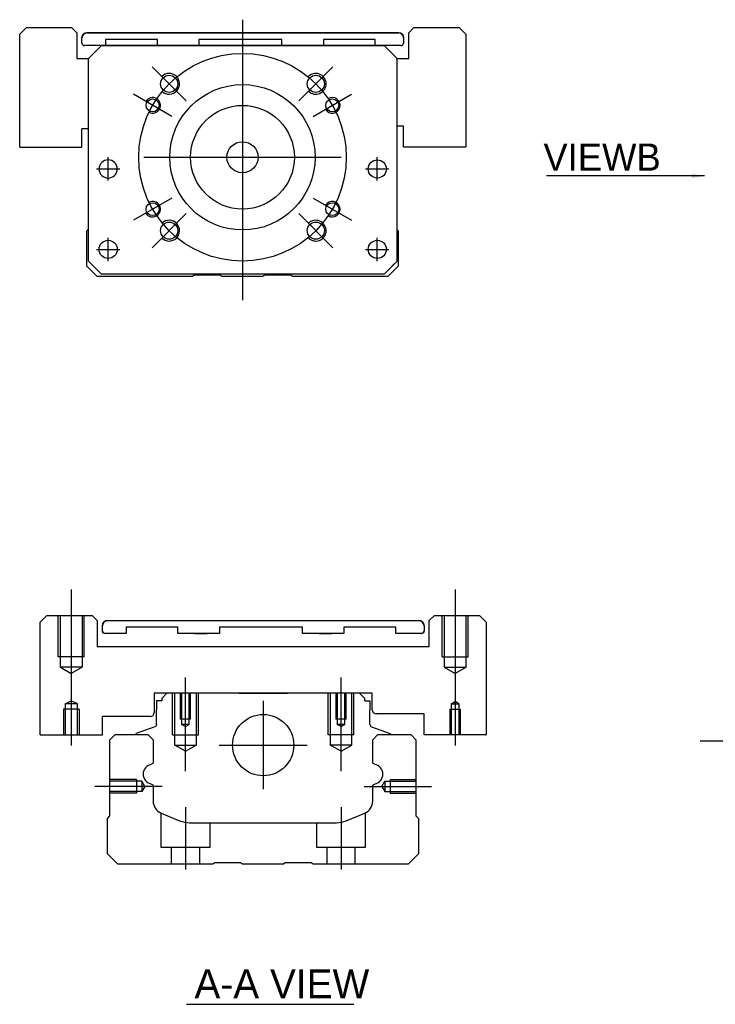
# Model space of a CAD drawing. Header units: millimetres. Extents: x -257 to 3135, y -1556 to 860.
# Tile 474 of 633: x 1041 to 1175, y -893 to -704. Entities that reach past the tile are written whole.
import ezdxf
from ezdxf.lldxf.tags import DXFTag

# ---------------------------------------------------------------- set-up
doc = ezdxf.new("R2010")
doc.units = ezdxf.units.MM
doc.layers.get('0').update_dxf_attribs({"linetype": 'CONTINUOUS'})
doc.styles.add('CHN', font='txt')
doc.styles.add('DIM-7', font='SIMPLEX.shx', dxfattribs={"width": 0.7, "bigfont": 'chineset.shx'})
tags = doc.linetypes.add('DASHED', pattern=[25.72, 12.86, -12.86]).pattern_tags.tags
tags[6:7] = [DXFTag(74, 4), DXFTag(75, 0), DXFTag(340, '0'), DXFTag(46, 0.0), DXFTag(50, 0.0), DXFTag(44, 0.0), DXFTag(45, 0.0)]
tags[4:5] = [DXFTag(74, 4), DXFTag(75, 0), DXFTag(340, '0'), DXFTag(46, 0.0), DXFTag(50, 0.0), DXFTag(44, 0.0), DXFTag(45, 0.0)]
doc.dimstyles.new('CNS', dxfattribs={"dimtxt": 3.5, "dimasz": 2.5, "dimexe": 1, "dimexo": 1, "dimgap": 1, "dimtad": 1, "dimdsep": 46, "dimtxsty": 'DIM-7', "dimcen": 0.09, "dimclrd": 4, "dimclre": 4, "dimclrt": 1, "dimadec": 0, "dimazin": 0, "dimtfac": 1, "dimtmove": 0, "dimatfit": 3, "dimfxl": 0, "dimtvp": 0.971429, "dimtolj": 1, "dimarcsym": 0})

msp = doc.modelspace()

# ---------------------------------------------------------------- linework, layer by layer
at = {"linetype": 'Continuous'}
for p, q in [((1042.1, -705.3), (1040.81, -706.59)), ((1042.1, -705.3), (1050.81, -705.3)), ((1051.81, -706.3), (1050.81, -705.3)), ((1116.81, -705.3), (1115.81, -706.3)), ((1116.81, -705.3), (1125.52, -705.3)), ((1126.81, -706.59), (1125.52, -705.3)), ((1040.81, -728.3), (1040.81, -706.59)), ((1051.81, -706.3), (1051.81, -711.3)), ((1052.81, -707.3), (1052.81, -707.29)), ((1052.81, -708.3), (1052.81, -707.3)), ((1053.81, -706.29), (1113.81, -706.29)), ((1053.81, -706.3), (1113.81, -706.3)), ((1114.81, -707.29), (1114.81, -707.3)), ((1114.81, -707.3), (1114.81, -708.3)), ((1115.81, -711.3), (1115.81, -706.3)), ((1126.81, -706.59), (1126.81, -728.3)), ((1056.56, -708.8), (1053.31, -708.8)), ((1054.06, -711.3), (1056.56, -708.8)), ((1056.56, -708.8), (1054.06, -711.3)), ((1056.56, -708.8), (1111.06, -708.8)), ((1111.06, -708.8), (1056.56, -708.8)), ((1111.06, -708.8), (1056.56, -708.8)), ((1057.37, -707.6), (1057.37, -708.8)), ((1067.37, -707.6), (1057.37, -707.6)), ((1067.37, -708.8), (1067.37, -707.6)), ((1075.37, -707.6), (1075.37, -708.8)), ((1091.37, -707.6), (1075.37, -707.6)), ((1091.37, -708.8), (1091.37, -707.6)), ((1099.37, -707.6), (1099.37, -708.8)), ((1109.37, -707.6), (1099.37, -707.6)), ((1109.37, -708.8), (1109.37, -707.6)), ((1114.31, -708.8), (1109.37, -708.8)), ((1111.06, -708.8), (1113.56, -711.3)), ((1113.56, -711.3), (1111.06, -708.8)), ((1051.81, -711.3), (1054.06, -711.3)), ((1054.06, -750.3), (1054.06, -711.3)), ((1113.56, -750.3), (1113.56, -711.3)), ((1113.56, -711.3), (1115.81, -711.3)), ((1114.81, -724.3), (1113.56, -724.3)), ((1114.81, -728.3), (1114.81, -724.3)), ((1052.81, -728.3), (1052.81, -724.8)), ((1054.06, -724.8), (1052.81, -724.8)), ((1040.81, -728.3), (1040.86, -728.34)), ((1040.86, -728.34), (1052.76, -728.34)), ((1052.76, -728.34), (1052.81, -728.3)), ((1114.81, -728.3), (1114.86, -728.34)), ((1126.76, -728.34), (1114.86, -728.34)), ((1126.76, -728.34), (1126.81, -728.3)), ((1053.76, -744.45), (1054.06, -744.15)), ((1053.76, -751.25), (1053.76, -744.45)), ((1113.56, -744.25), (1113.76, -744.45)), ((1113.76, -744.45), (1113.76, -751.25)), ((1054.06, -750.3), (1056.56, -752.8)), ((1111.06, -752.8), (1113.56, -750.3)), ((1055.76, -753.25), (1053.76, -751.25)), ((1056.56, -752.8), (1055.06, -751.3)), ((1056.56, -752.8), (1056.56, -752.8)), ((1111.06, -752.8), (1056.56, -752.8)), ((1111.06, -752.8), (1056.56, -752.8)), ((1074.46, -753), (1074.11, -753.25)), ((1079.46, -753), (1074.46, -753)), ((1079.81, -753.25), (1079.46, -753)), ((1088.06, -753), (1087.71, -753.25)), ((1093.06, -753), (1088.06, -753)), ((1093.41, -753.25), (1093.06, -753)), ((1113.76, -751.25), (1111.76, -753.25)), ((1074.11, -753.25), (1055.76, -753.25)), ((1087.71, -753.25), (1079.81, -753.25)), ((1111.76, -753.25), (1093.41, -753.25)), ((1046.05, -818.55), (1044.76, -819.84)), ((1046.05, -818.55), (1054.76, -818.55)), ((1055.76, -819.55), (1054.76, -818.55)), ((1120.76, -818.55), (1119.76, -819.55)), ((1120.76, -818.55), (1129.47, -818.55)), ((1130.76, -819.84), (1129.47, -818.55)), ((1055.76, -819.55), (1055.76, -824.55)), ((1056.76, -821.55), (1056.76, -820.55)), ((1056.76, -820.55), (1056.76, -820.55)), ((1057.76, -819.55), (1117.76, -819.55)), ((1057.76, -819.55), (1117.76, -819.55)), ((1061.32, -820.85), (1061.32, -822.05)), ((1061.32, -820.85), (1061.32, -820.85)), ((1071.32, -820.85), (1061.32, -820.85)), ((1071.32, -820.85), (1061.32, -820.85)), ((1071.32, -822.05), (1071.32, -820.85)), ((1071.32, -820.85), (1071.32, -820.85)), ((1074.53, -819.55), (1074.53, -819.55)), ((1074.53, -819.55), (1076.98, -819.55)), ((1074.53, -819.55), (1076.98, -819.55)), ((1076.98, -819.55), (1076.98, -819.55)), ((1079.32, -820.85), (1079.32, -822.05)), ((1079.32, -820.85), (1079.32, -820.85)), ((1095.32, -820.85), (1079.32, -820.85)), ((1095.32, -820.85), (1079.32, -820.85)), ((1095.32, -822.05), (1095.32, -820.85)), ((1095.32, -820.85), (1095.32, -820.85)), ((1098.53, -819.55), (1098.53, -819.55)), ((1098.53, -819.55), (1100.98, -819.55)), ((1098.53, -819.55), (1100.98, -819.55)), ((1100.98, -819.55), (1100.98, -819.55)), ((1103.32, -820.85), (1103.32, -822.05)), ((1103.32, -820.85), (1103.32, -820.85)), ((1113.32, -820.85), (1103.32, -820.85)), ((1113.32, -820.85), (1103.32, -820.85)), ((1113.32, -822.05), (1113.32, -820.85)), ((1113.32, -820.85), (1113.32, -820.85)), ((1118.76, -820.55), (1118.76, -821.55)), ((1118.76, -820.55), (1118.76, -820.55)), ((1119.76, -824.55), (1119.76, -819.55)), ((1130.76, -819.84), (1130.76, -841.55)), ((1061.32, -822.05), (1057.26, -822.05)), ((1061.32, -822.05), (1057.26, -822.05)), ((1079.32, -822.05), (1071.32, -822.05)), ((1079.32, -822.05), (1071.32, -822.05)), ((1074.53, -822.05), (1076.98, -822.05)), ((1076.98, -822.05), (1076.98, -822.05)), ((1103.32, -822.05), (1095.32, -822.05)), ((1103.32, -822.05), (1095.32, -822.05)), ((1098.53, -822.05), (1100.98, -822.05)), ((1100.98, -822.05), (1100.98, -822.05)), ((1118.26, -822.05), (1113.32, -822.05)), ((1118.26, -822.05), (1113.32, -822.05)), ((1055.76, -824.55), (1119.76, -824.55)), ((1108.76, -833.55), (1066.76, -833.55)), ((1066.76, -833.55), (1066.76, -837.25)), ((1069.19, -833.55), (1068.19, -834.55)), ((1068.19, -834.55), (1068.19, -835.05)), ((1077.06, -833.55), (1069.19, -833.55)), ((1083.06, -833.55), (1092.46, -833.55)), ((1106.33, -833.55), (1098.46, -833.55)), ((1107.33, -834.55), (1106.33, -833.55)), ((1107.33, -835.05), (1107.33, -834.55)), ((1108.76, -836.75), (1108.76, -833.55)), ((1067.19, -835.05), (1067.19, -836.75)), ((1068.19, -835.05), (1067.19, -835.05)), ((1107.33, -835.05), (1108.33, -835.05)), ((1108.33, -835.05), (1108.33, -836.75)), ((1065.96, -838.05), (1056.76, -838.05)), ((1056.76, -841.55), (1056.76, -838.05)), ((1067.19, -839.55), (1067.19, -836.75)), ((1108.33, -839.55), (1108.33, -836.75)), ((1118.76, -837.55), (1109.56, -837.55)), ((1118.76, -841.55), (1118.76, -837.55)), ((1066.86, -840.02), (1063.28, -841.31)), ((1108.66, -840.02), (1112.24, -841.31)), ((1056.71, -841.6), (1056.76, -841.55)), ((1058.21, -842.5), (1059.21, -841.5)), ((1059.21, -841.5), (1065.54, -841.5)), ((1063.15, -841.47), (1063.15, -841.5)), ((1065.54, -841.5), (1066.54, -842.5)), ((1108.88, -842.5), (1109.88, -841.5)), ((1109.88, -841.5), (1116.21, -841.5)), ((1112.37, -841.47), (1112.37, -841.5)), ((1116.21, -841.5), (1117.21, -842.5)), ((1118.76, -841.55), (1118.81, -841.6)), ((1130.71, -841.6), (1118.81, -841.6)), ((1130.71, -841.6), (1130.76, -841.55)), ((1058.21, -857.2), (1058.21, -842.5)), ((1066.54, -842.5), (1066.54, -846.78)), ((1108.88, -846.78), (1108.88, -842.5)), ((1117.21, -842.5), (1117.21, -857.2)), ((1066.54, -851.51), (1066.54, -854.33)), ((1108.88, -854.33), (1108.88, -851.51)), ((1057.71, -857.7), (1058.21, -857.2)), ((1068.08, -856.64), (1071.64, -858.12)), ((1103.78, -858.12), (1107.34, -856.64)), ((1117.21, -857.2), (1117.71, -857.7)), ((1057.71, -864.5), (1057.71, -857.7)), ((1073.56, -858.5), (1101.86, -858.5)), ((1117.71, -857.7), (1117.71, -864.5)), ((1059.71, -866.5), (1057.71, -864.5)), ((1117.71, -864.5), (1115.71, -866.5)), ((1078.06, -866.5), (1059.71, -866.5)), ((1078.41, -866.25), (1078.06, -866.5)), ((1083.41, -866.25), (1078.41, -866.25)), ((1083.76, -866.5), (1083.41, -866.25)), ((1091.66, -866.5), (1083.76, -866.5)), ((1092.01, -866.25), (1091.66, -866.5)), ((1097.01, -866.25), (1092.01, -866.25)), ((1097.36, -866.5), (1097.01, -866.25)), ((1115.71, -866.5), (1097.36, -866.5))]:
    msp.add_line(p, q, dxfattribs=at)
at = {"ltscale": 0.3}
for p, q in [((1083.76, -703.8), (1083.76, -757.8)), ((1072.91, -719.44), (1066.33, -712.86)), ((1094.61, -719.44), (1101.19, -712.86)), ((1070.12, -722.42), (1062.76, -718.17)), ((1097.4, -722.42), (1104.76, -718.17)), ((1057.87, -734.8), (1057.87, -730.3)), ((1057.87, -734.8), (1057.87, -730.3)), ((1064.76, -730.3), (1102.76, -730.3)), ((1109.75, -734.8), (1109.75, -730.3)), ((1109.75, -734.8), (1109.75, -730.3)), ((1070.12, -738.17), (1062.76, -742.42)), ((1097.4, -738.17), (1104.76, -742.42)), ((1072.91, -741.15), (1066.33, -747.73)), ((1094.61, -741.15), (1101.19, -747.73)), ((1057.87, -750.3), (1057.87, -745.8)), ((1057.87, -750.3), (1057.87, -745.8)), ((1109.75, -750.3), (1109.75, -745.8)), ((1109.75, -750.3), (1109.75, -745.8)), ((1087.76, -835.05), (1087.76, -852.05)), ((1079.26, -843.55), (1096.26, -843.55))]:
    msp.add_line(p, q, dxfattribs=at)
at = {"linetype": 'DASHED'}
for p, q in [((1056.56, -708.8), (1056.56, -708.8)), ((1057.37, -707.6), (1057.37, -707.6)), ((1067.37, -707.6), (1067.37, -707.6)), ((1067.37, -708.8), (1067.37, -708.8)), ((1073.03, -708.8), (1070.58, -708.8)), ((1075.37, -707.6), (1075.37, -707.6)), ((1075.37, -708.8), (1075.37, -708.8)), ((1091.37, -707.6), (1091.37, -707.6)), ((1091.37, -708.8), (1091.37, -708.8)), ((1094.58, -708.8), (1097.03, -708.8)), ((1099.37, -707.6), (1099.37, -707.59)), ((1099.37, -708.8), (1099.37, -708.8)), ((1109.37, -707.6), (1109.37, -707.59)), ((1111.06, -708.8), (1111.06, -708.8)), ((1054.06, -711.3), (1054.06, -711.3)), ((1113.56, -711.3), (1113.56, -711.3)), ((1056.12, -732.55), (1056.12, -732.55)), ((1059.62, -732.55), (1059.62, -732.55)), ((1108, -732.55), (1108, -732.55)), ((1111.5, -732.55), (1111.5, -732.55)), ((1054.06, -735.8), (1054.06, -735.8)), ((1113.56, -735.8), (1113.56, -735.8)), ((1056.12, -748.05), (1056.12, -748.05)), ((1059.62, -748.05), (1059.62, -748.05)), ((1113.56, -750.3), (1112.56, -751.3)), ((1055.06, -751.3), (1055.06, -751.3)), ((1111.06, -752.8), (1111.06, -752.8)), ((1112.56, -751.3), (1112.56, -751.3))]:
    msp.add_line(p, q, dxfattribs=at)
for p, q in [((1055.62, -732.55), (1060.12, -732.55)), ((1055.62, -732.55), (1060.12, -732.55)), ((1107.5, -732.55), (1112, -732.55)), ((1107.5, -732.55), (1112, -732.55)), ((1055.62, -748.05), (1060.12, -748.05)), ((1055.62, -748.05), (1060.12, -748.05)), ((1107.5, -748.05), (1112, -748.05)), ((1107.5, -748.05), (1112, -748.05)), ((1044.76, -841.55), (1044.76, -819.84)), ((1044.76, -841.55), (1044.81, -841.6)), ((1044.81, -841.6), (1056.71, -841.6)), ((1172, -842.71), (1340.3, -842.71)), ((1073, -893.48), (1105.24, -893.48))]:
    msp.add_line(p, q)
at = {"ltscale": 0.1}
for p, q in [((1050.76, -813.55), (1050.76, -843.6)), ((1124.76, -813.55), (1124.76, -843.6)), ((1072.76, -848.55), (1072.76, -830.55)), ((1102.76, -848.55), (1102.76, -830.55)), ((1068.31, -851.5), (1055.31, -851.5)), ((1107.21, -851.5), (1120.21, -851.5)), ((1072.76, -855.5), (1072.76, -867.5)), ((1102.76, -855.5), (1102.76, -867.5))]:
    msp.add_line(p, q, dxfattribs=at)
at = {"linetype": 'DASHED', "ltscale": 0.3}
for p, q in [((1048.26, -826.55), (1048.26, -818.55)), ((1048.66, -828.55), (1048.66, -818.55)), ((1052.86, -818.55), (1052.86, -828.55)), ((1053.26, -826.55), (1053.26, -818.55)), ((1122.26, -826.55), (1122.26, -818.55)), ((1122.66, -818.55), (1122.66, -828.55)), ((1126.86, -828.55), (1126.86, -818.55)), ((1127.26, -826.55), (1127.26, -818.55)), ((1053.26, -826.55), (1048.26, -826.55)), ((1122.26, -826.55), (1127.26, -826.55)), ((1052.86, -828.55), (1048.66, -828.55)), ((1048.66, -828.55), (1050.76, -829.76)), ((1052.86, -828.55), (1050.76, -829.76)), ((1122.66, -828.55), (1126.86, -828.55)), ((1122.66, -828.55), (1124.76, -829.76)), ((1126.86, -828.55), (1124.76, -829.76))]:
    msp.add_line(p, q, dxfattribs=at)
at = {"linetype": 'DASHED', "ltscale": 0.1}
for p, q in [((1070.26, -841.55), (1070.26, -833.55)), ((1070.69, -843.55), (1070.69, -833.55)), ((1071.76, -833.55), (1071.76, -838.55)), ((1072.02, -833.55), (1072.02, -839.55)), ((1073.5, -839.55), (1073.5, -833.55)), ((1073.76, -838.55), (1073.76, -833.55)), ((1074.83, -833.55), (1074.83, -843.55)), ((1075.26, -841.55), (1075.26, -833.55)), ((1100.26, -841.55), (1100.26, -833.55)), ((1100.69, -833.55), (1100.69, -843.55)), ((1101.76, -833.55), (1101.76, -838.55)), ((1102.02, -833.55), (1102.02, -839.55)), ((1103.5, -839.55), (1103.5, -833.55)), ((1103.76, -838.55), (1103.76, -833.55)), ((1104.83, -843.55), (1104.83, -833.55)), ((1105.26, -841.55), (1105.26, -833.55)), ((1049.58, -835.6), (1050.76, -835.02)), ((1049.58, -835.6), (1049.58, -841.6)), ((1051.93, -835.6), (1049.58, -835.6)), ((1051.93, -835.6), (1050.76, -835.02)), ((1051.93, -841.6), (1051.93, -835.6)), ((1124.02, -835.6), (1124.76, -835.17)), ((1124.02, -835.6), (1125.5, -835.6)), ((1124.02, -835.6), (1124.02, -841.6)), ((1125.5, -835.6), (1124.76, -835.17)), ((1125.5, -835.6), (1125.5, -841.6)), ((1052.26, -836.6), (1049.26, -836.6)), ((1049.26, -836.6), (1049.26, -841.6)), ((1052.26, -836.6), (1052.26, -841.6)), ((1123.76, -836.6), (1125.76, -836.6)), ((1123.76, -836.6), (1123.76, -841.6)), ((1125.76, -836.6), (1125.76, -841.6)), ((1073.76, -838.55), (1071.76, -838.55)), ((1073.5, -839.55), (1072.02, -839.55)), ((1072.76, -839.97), (1072.02, -839.55)), ((1072.76, -839.97), (1073.5, -839.55)), ((1103.76, -838.55), (1101.76, -838.55)), ((1103.5, -839.55), (1102.02, -839.55)), ((1102.76, -839.97), (1102.02, -839.55)), ((1102.76, -839.97), (1103.5, -839.55)), ((1070.26, -841.55), (1075.26, -841.55)), ((1105.26, -841.55), (1100.26, -841.55)), ((1070.69, -843.55), (1074.83, -843.55)), ((1072.76, -844.74), (1070.69, -843.55)), ((1072.76, -844.74), (1074.83, -843.55)), ((1104.83, -843.55), (1100.69, -843.55)), ((1102.76, -844.74), (1100.69, -843.55)), ((1102.76, -844.74), (1104.83, -843.55)), ((1063.34, -850.2), (1058.34, -850.2)), ((1064.34, -850.49), (1058.34, -850.49)), ((1063.34, -850.2), (1063.34, -852.8)), ((1064.34, -850.49), (1064.34, -852.51)), ((1064.92, -851.5), (1064.34, -850.49)), ((1064.92, -851.5), (1064.34, -852.51)), ((1110.63, -851.5), (1111.21, -850.49)), ((1110.63, -851.5), (1111.21, -852.51)), ((1111.21, -850.49), (1111.21, -852.51)), ((1111.21, -850.49), (1117.21, -850.49)), ((1112.21, -850.2), (1112.21, -852.8)), ((1112.21, -850.2), (1117.21, -850.2)), ((1064.34, -852.51), (1058.34, -852.51)), ((1063.34, -852.8), (1058.34, -852.8)), ((1063.34, -852.58), (1063.34, -852.62)), ((1111.21, -852.51), (1117.21, -852.51)), ((1112.21, -852.58), (1112.21, -852.62)), ((1112.21, -852.8), (1117.21, -852.8)), ((1068.01, -856.63), (1068.01, -863.2)), ((1107.51, -863.2), (1107.51, -856.56)), ((1077.51, -863.2), (1077.51, -858.5)), ((1098.01, -858.5), (1098.01, -863.2)), ((1068.01, -863.2), (1077.51, -863.2)), ((1070.01, -863.2), (1070.01, -866.5)), ((1075.51, -866.5), (1075.51, -863.2)), ((1098.01, -863.2), (1107.51, -863.2)), ((1100.01, -863.2), (1100.01, -866.5)), ((1105.51, -866.5), (1105.51, -863.2))]:
    msp.add_line(p, q, dxfattribs=at)
at = {"ltscale": 0.3}
msp.add_circle((1083.76, -730.3), 20, dxfattribs=at)
at = {"linetype": 'Continuous'}
for centre, radius in [((1069.62, -716.15), 1.65), ((1097.9, -716.15), 1.65), ((1083.76, -730.3), 14), ((1066.44, -720.3), 1.25), ((1083.76, -730.3), 10), ((1101.08, -720.3), 1.25), ((1083.76, -730.3), 3), ((1109.75, -732.55), 1.75), ((1066.44, -740.3), 1.25), ((1101.08, -740.3), 1.25), ((1069.62, -744.44), 1.65), ((1097.9, -744.44), 1.65), ((1057.87, -748.05), 1.75), ((1109.75, -748.05), 1.75), ((1087.76, -843.55), 5.9)]:
    msp.add_circle(centre, radius, dxfattribs=at)
at = {"linetype": 'Continuous', "extrusion": (0, 0, -1)}
msp.add_circle((-1057.87, -732.55), 1.75, dxfattribs=at)
for centre, radius, start, end in [((-1053.81, -707.29), 1, 0, 90), ((-1113.81, -707.29), 1, 90, 180), ((-1057.76, -820.55), 1, 0, 90), ((-1117.76, -820.55), 1, 90, 180), ((-1057.26, -821.55), 0.5, 270.03, 0), ((-1118.26, -821.55), 0.5, 180, 270), ((-1066.69, -839.55), 0.5, 180, 250.1017), ((-1112.17, -841.5), 0.2, 109.8983, 172.0917), ((-1066.04, -846.78), 0.5, 180, 249.8105), ((-1109.38, -846.78), 0.5, 290.1895, 0), ((-1066.04, -851.51), 0.5, 110.1895, 180), ((-1109.38, -851.51), 0.5, 0, 69.8105)]:
    msp.add_arc(centre, radius, start, end, dxfattribs=at)
at = {"linetype": 'Continuous'}
for centre, radius, start, end in [((1053.81, -707.3), 1, 90, 180), ((1113.81, -707.3), 1, 0, 90), ((1053.31, -708.3), 0.5, 180, 269.97), ((1114.31, -708.3), 0.5, 270, 0), ((1057.76, -820.55), 1, 90, 180), ((1117.76, -820.55), 1, 0, 90), ((1057.26, -821.55), 0.5, 180, 269.97), ((1118.26, -821.55), 0.5, 270, 0), ((1065.96, -837.25), 0.8, 270, 0), ((1109.56, -836.75), 0.8, 180, 270), ((1108.83, -839.55), 0.5, 180, 250.1017), ((1063.35, -841.5), 0.2, 109.8983, 172.0917), ((1066.53, -849.14), 1.93, 99.5288, 260.4712), ((1108.89, -849.14), 1.93, 279.5288, 80.4712), ((1069.04, -854.33), 2.5, 180, 247.4572), ((1106.38, -854.33), 2.5, 292.5428, 0), ((1073.56, -853.5), 5, 247.4572, 270), ((1101.86, -853.5), 5, 270, 292.5428)]:
    msp.add_arc(centre, radius, start, end, dxfattribs=at)
for centre, radius, start, end in [((1069.62, -716.15), 2, 227.8658, 135), ((1097.9, -716.15), 2, 225, 137.8658), ((1066.44, -720.3), 1.5, 242.1491, 150), ((1101.08, -720.3), 1.5, 210, 122.1491), ((1066.44, -740.3), 1.5, 210, 117.8509), ((1101.08, -740.3), 1.5, 237.8509, 150), ((1069.62, -744.44), 2, 225, 132.134), ((1097.9, -744.44), 2, 222.1342, 135)]:
    msp.add_arc(centre, radius, start, end)

# ---------------------------------------------------------------- texts
at = {"style": 'CHN'}
for s, insert, char_height, attachment_point in [('VIEWB', (1164.4, -732.9), 5.25, 9), ('A-A VIEW', (1074.5, -889.54), 5.6, 4)]:
    msp.add_mtext(s, dxfattribs=dict(at, insert=insert, char_height=char_height, attachment_point=attachment_point))

# ---------------------------------------------------------------- leaders
at = {"annotation_type": 0, "has_hookline": 1, "hookline_direction": 1, "text_width": 22.04}
msp.add_leader([(1172.84, -733.89), (1165.4, -733.9)], dimstyle='CNS', override={"dimgap": 1, "dimtad": 1}, dxfattribs=at)

doc.saveas('drawing.dxf')
